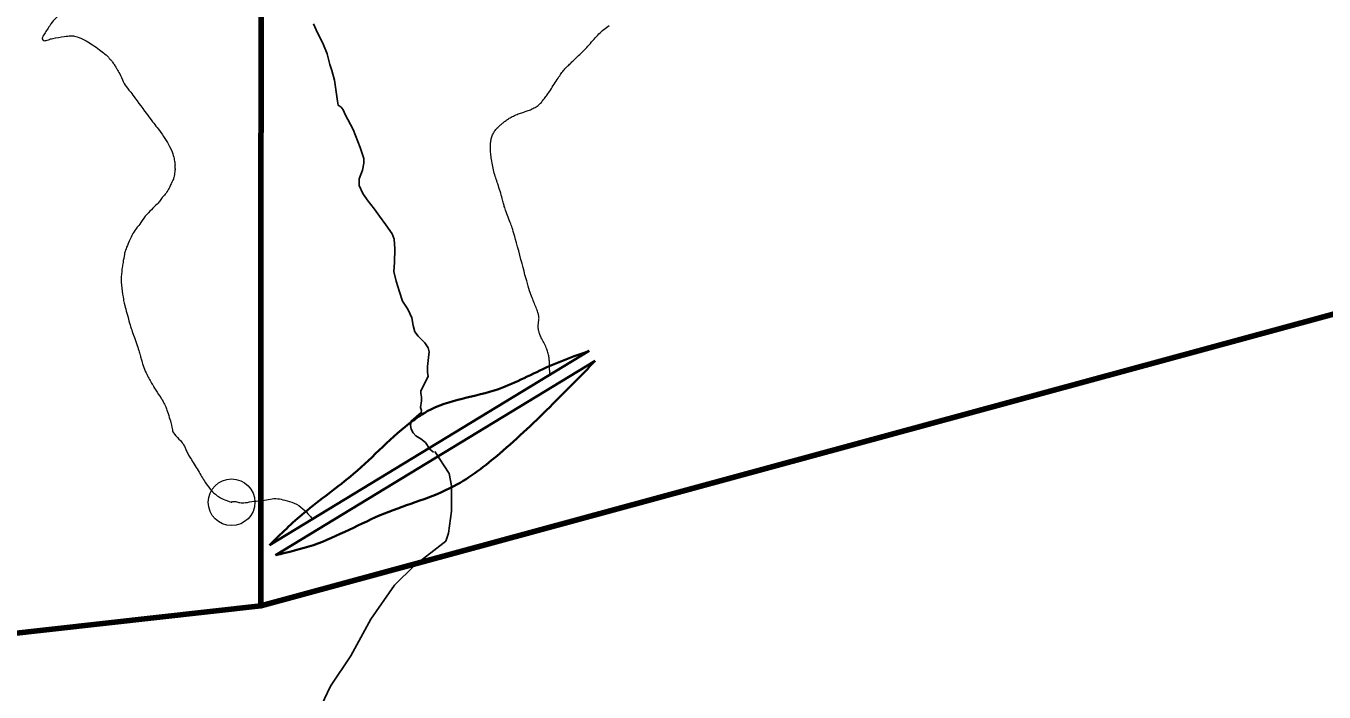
# Model space of a CAD drawing. Extents: x 553962 to 842807, y 8883888 to 9032388.
# Drawn here: x 750117 to 752338, y 8951173 to 8952314 of the extents above; entities that cross this region are included whole.
import ezdxf

# ---------------------------------------------------------------- set-up
doc = ezdxf.new("R2010")
doc.units = 0
doc.header["$LTSCALE"] = 160
doc.header["$PDMODE"] = 32
doc.header["$PDSIZE"] = 80
doc.linetypes.add('MEDIUM_DASHED', pattern=[4.5, 3, -1.5])
for name, color, linetype, lineweight in [('20', 7, 'MEDIUM_DASHED', 60), ('21', 7, 'Continuous', 25), ('27', 7, 'Continuous', 90), ('8', 7, 'Continuous', 13)]:
    doc.layers.add(name, color=color, linetype=linetype, lineweight=lineweight)

msp = doc.modelspace()

# ---------------------------------------------------------------- linework, layer by layer
at = {"layer": '20'}
msp.add_open_spline([(748428.7, 8937057.8), (748568.6, 8937148.3), (748708.4, 8937238.8), (748848.3, 8937329.4), (749030.7, 8937447.4), (749270.9, 8937454.9), (749465.4, 8937539.2), (749644.3, 8937616.8), (749748.6, 8937866), (749946.7, 8937897.2), (750151.5, 8937929.4), (750357.8, 8937840), (750563.7, 8937835.5), (750653.6, 8937833.5), (750744.1, 8937817.7), (750834, 8937851.6), (750948, 8937894.7), (751009.1, 8938011), (751043.8, 8938123.2), (751073.8, 8938220), (751064.4, 8938323), (751043.8, 8938419.4), (750996.5, 8938641.1), (750911.9, 8938852.4), (750784.7, 8939049), (750625.7, 8939294.4), (750166, 8939169.6), (750031.8, 8939444), (749904.6, 8939704.2), (749874.5, 8939968.8), (749871.4, 8940234), (749868.3, 8940500.5), (749897, 8940771.6), (749982.5, 8941036.4), (750007.4, 8941113.5), (750119.1, 8941136.5), (750142.9, 8941209.2), (750187.9, 8941346.2), (750189.4, 8941516.7), (750142.9, 8941653.6), (750072.1, 8941862), (749901.7, 8942042.3), (749846.7, 8942262.3), (749811.1, 8942404.7), (749791.8, 8942550), (749772.7, 8942694.3), (749745.7, 8942897.4), (749833.2, 8943109.7), (749772.7, 8943311.5), (749672.2, 8943646.4), (749066.1, 8943445.2), (748822.4, 8943694.2), (748676.6, 8943843.1), (748534.4, 8944006.2), (748476.8, 8944200.3), (748436.1, 8944337.6), (748464.7, 8944500.4), (748513.9, 8944632.3), (748581.4, 8944813.6), (748809.8, 8944932.5), (748847.1, 8945126.1), (748894.1, 8945370.7), (748803.2, 8945634.3), (748847.1, 8945879.1), (748911.7, 8946239.9), (749046.9, 8946596.2), (749112.4, 8946956.9), (749156.8, 8947201.7), (749082.3, 8947460.6), (749137.1, 8947709.9), (749185.9, 8947932.1), (749331.9, 8948116.3), (749532, 8948253), (749660.7, 8948341), (749841.6, 8948192), (749963.9, 8948265.4), (750406.1, 8948530.4), (750825.5, 8948830.5), (751225.2, 8949186.3), (751689.9, 8949600), (752193, 8949945.3), (752484, 8950494.8), (752727.4, 8950954.4), (752832, 8951444.1), (752990, 8951926.7), (753136.7, 8952374.9), (753359.2, 8952845.2), (753347.9, 8953290.8), (753342, 8953522.6), (753008.5, 8953646.6), (752804.9, 8953784.5), (752471.5, 8954010.4), (751900.3, 8953804.2), (751669.5, 8954179.5), (751384.3, 8954643.3), (752099.3, 8955128.6), (752064.4, 8955611.4), (752024.1, 8956168.6), (751963.7, 8956738.7), (751718.9, 8957290.2)], degree=3, dxfattribs=at)
at = {"layer": '21'}
for points in [[(750609.2, 8952316.9), (750613.7, 8952307.1), (750626.7, 8952281), (750632.6, 8952265.7), (750637.1, 8952247.5), (750641, 8952237.3), (750645.2, 8952220.8)], [(750645.2, 8952220.8), (750650.6, 8952184.7), (750651.7, 8952177.7), (750656.5, 8952174.6), (750660.4, 8952170.1), (750663.8, 8952162), (750677.3, 8952136), (750689.4, 8952105.4), (750695.3, 8952086.9), (750695.3, 8952078.5), (750693, 8952066.5), (750687.7, 8952052), (750687.7, 8952040.5), (750693.9, 8952026.7), (750700.9, 8952015.8), (750713.9, 8951999.9), (750722.3, 8951988.1), (750733, 8951973.2), (750743.9, 8951957.8), (750747.3, 8951948.8), (750748.7, 8951932.1), (750748.1, 8951908.8), (750747, 8951893.1), (750751, 8951876.4), (750756.3, 8951858.5), (750761.9, 8951842.2), (750770.9, 8951828.7), (750777.7, 8951814.1), (750779.7, 8951800.5), (750783, 8951789.8), (750788.7, 8951782.5), (750799.9, 8951771.3), (750805.5, 8951762.6), (750807.5, 8951755.9), (750806.1, 8951746.1), (750804.6, 8951730.5), (750804.6, 8951720.1), (750805.5, 8951713.9), (750795.7, 8951694), (750793.1, 8951689.2), (750793.1, 8951685), (750794.2, 8951678.3), (750794.2, 8951671.6), (750792.6, 8951660.4), (750794.2, 8951655.1), (750793.7, 8951651.7), (750785, 8951644.2), (750776.3, 8951637.1), (750775.4, 8951629.6), (750776.6, 8951623.4), (750779.9, 8951616.9), (750784.4, 8951612.2), (750793.1, 8951606.6), (750801.1, 8951600.5), (750808.4, 8951589), (750812.6, 8951585.6), (750814.9, 8951584.1)], [(750816.8, 8951585.2), (750841.2, 8951547.4), (750845.2, 8951526.5), (750845.3, 8951483.2), (750840.6, 8951445.4), (750835.5, 8951431.8), (750782.1, 8951389.9), (750747.8, 8951356.2), (750707.5, 8951297.9), (750673.1, 8951235.5), (750638.2, 8951183.6), (750572.6, 8951045)]]:
    msp.add_lwpolyline(points, dxfattribs=at)
at = {"layer": '27'}
for points in [[(737921.5, 8948812.5), (740981.3, 8950253.8), (750519.5, 8951321.2), (750521.5, 8957798.6)], [(750519.5, 8951321.2), (753181.6, 8952045.1), (767371, 8951165.8), (772338.7, 8947456.5)]]:
    msp.add_lwpolyline(points, dxfattribs=at)
at = {"layer": '8', "lineweight": 35}
for p, q in [((750533.9, 8951424.7), (751081, 8951757.2)), ((750544.3, 8951407.6), (751091.4, 8951740.2))]:
    msp.add_line(p, q, dxfattribs=at)
at = {"layer": '8'}
for points in [[(751051.6, 8952252), (751053.1, 8952253.4), (751054.6, 8952254.8), (751056.2, 8952256.3), (751057.8, 8952257.9), (751059.5, 8952259.5), (751061.2, 8952261.1), (751063, 8952262.8), (751064.8, 8952264.5), (751066.7, 8952266.3), (751068.7, 8952268.2), (751070.7, 8952270.1), (751072.7, 8952272.2), (751074.7, 8952274.3), (751076.8, 8952276.6), (751078.9, 8952278.9), (751081, 8952281.2), (751083.1, 8952283.7), (751085.2, 8952286.1), (751087.3, 8952288.5), (751089.4, 8952290.9), (751091.5, 8952293.2), (751093.6, 8952295.5), (751095.7, 8952297.7), (751097.8, 8952299.8), (751099.8, 8952301.8), (751101.9, 8952303.8), (751104.1, 8952305.7), (751106.2, 8952307.5), (751108.5, 8952309.2), (751110.7, 8952310.9), (751113, 8952312.5), (751115.4, 8952314.1)], [(750912.9, 8952116.9), (750913.2, 8952118.6), (750913.6, 8952120.3), (750914.1, 8952122), (750914.6, 8952123.7), (750915.2, 8952125.4), (750915.8, 8952127.1), (750916.5, 8952128.7), (750917.3, 8952130.3), (750918.2, 8952131.8), (750919.1, 8952133.3), (750920.1, 8952134.7), (750921.1, 8952136), (750922.2, 8952137.3), (750923.3, 8952138.6), (750924.5, 8952139.7), (750925.7, 8952140.9), (750926.8, 8952142), (750928, 8952143), (750929.2, 8952144.1), (750930.3, 8952145.1), (750931.5, 8952146), (750932.7, 8952147), (750933.8, 8952147.9), (750935.1, 8952148.8), (750936.3, 8952149.8), (750937.5, 8952150.7), (750938.8, 8952151.7), (750940.1, 8952152.6), (750941.4, 8952153.6), (750942.8, 8952154.5), (750944.4, 8952155.5), (750946, 8952156.5), (750947.7, 8952157.4), (750949.5, 8952158.4), (750951.5, 8952159.3), (750953.5, 8952160.2), (750955.5, 8952161.1), (750957.6, 8952162), (750959.7, 8952162.8), (750961.7, 8952163.6), (750963.8, 8952164.3), (750965.7, 8952165), (750967.6, 8952165.6), (750969.5, 8952166.2), (750971.3, 8952166.8), (750973.1, 8952167.4), (750975, 8952168), (750976.8, 8952168.7), (750978.7, 8952169.4), (750980.7, 8952170.2), (750982.6, 8952171.1), (750984.6, 8952172.1), (750986.6, 8952173.1), (750988.5, 8952174.1), (750990.3, 8952175.2), (750992.1, 8952176.4), (750993.7, 8952177.6), (750995.2, 8952178.8), (750996.7, 8952180.1), (750998, 8952181.4), (750999.2, 8952182.7), (751000.3, 8952184.1), (751001.4, 8952185.4), (751002.5, 8952186.8), (751003.6, 8952188.2), (751004.6, 8952189.6), (751005.7, 8952191), (751006.8, 8952192.5), (751008, 8952194.1), (751009.2, 8952195.7), (751010.4, 8952197.5), (751011.8, 8952199.4), (751013.2, 8952201.5), (751014.7, 8952203.8), (751016.3, 8952206.2), (751017.9, 8952208.8), (751019.6, 8952211.4), (751021.3, 8952214), (751022.9, 8952216.6), (751024.6, 8952219.2), (751026.2, 8952221.7), (751027.7, 8952224), (751029.2, 8952226.2), (751030.6, 8952228.3), (751031.9, 8952230.2), (751033.2, 8952232.1), (751034.5, 8952233.8), (751035.8, 8952235.5), (751037.1, 8952237), (751038.3, 8952238.5), (751039.6, 8952239.9), (751040.8, 8952241.3), (751042.1, 8952242.7), (751043.4, 8952244), (751044.7, 8952245.3), (751046.1, 8952246.6), (751047.4, 8952247.9), (751048.8, 8952249.2), (751050.2, 8952250.6), (751051.6, 8952252)], [(750995.1, 8951814.6), (750995, 8951815.8), (750994.9, 8951817.1), (750994.6, 8951818.4), (750994.3, 8951819.9), (750993.8, 8951821.5), (750993.2, 8951823.3), (750992.6, 8951825.2), (750991.9, 8951827.2), (750991.1, 8951829.4), (750990.2, 8951831.6), (750989.3, 8951833.9), (750988.3, 8951836.2), (750987.3, 8951838.5), (750986.4, 8951840.9), (750985.4, 8951843.3), (750984.4, 8951845.7), (750983.3, 8951848.3), (750982.3, 8951851), (750981.2, 8951853.9), (750980.1, 8951857), (750979, 8951860.4), (750977.8, 8951864.1), (750976.7, 8951868.1), (750975.4, 8951872.4), (750974.1, 8951877.1), (750972.7, 8951882.2), (750971.2, 8951887.7), (750969.7, 8951893.6), (750968, 8951900), (750966.2, 8951906.8), (750964.3, 8951913.9), (750962.4, 8951921.2), (750960.5, 8951928.4), (750958.6, 8951935.4), (750956.8, 8951942), (750955.2, 8951948.1), (750953.7, 8951953.4), (750952.4, 8951958), (750951.2, 8951961.8), (750950.2, 8951965), (750949.3, 8951967.7), (750948.5, 8951970.2), (750947.6, 8951972.5), (750946.8, 8951974.9), (750945.8, 8951977.3), (750944.8, 8951980.1), (750943.6, 8951983), (750942.5, 8951986), (750941.3, 8951989.2), (750940.2, 8951992.2), (750939.1, 8951995.2), (750938.1, 8951998), (750937.2, 8952000.5), (750936.5, 8952002.7), (750935.8, 8952004.7), (750935.3, 8952006.4), (750934.9, 8952008.1), (750934.4, 8952009.8), (750934, 8952011.6), (750933.5, 8952013.5), (750932.9, 8952015.7), (750932.2, 8952018.2), (750931.5, 8952021.1), (750930.6, 8952024.1), (750929.7, 8952027.3), (750928.7, 8952030.5), (750927.7, 8952033.8), (750926.7, 8952037), (750925.7, 8952040.1), (750924.7, 8952043), (750923.8, 8952045.8), (750922.8, 8952048.4), (750921.9, 8952051), (750921.1, 8952053.6), (750920.2, 8952056.1), (750919.4, 8952058.7), (750918.6, 8952061.4), (750917.9, 8952064.2), (750917.2, 8952067.1), (750916.6, 8952070), (750916, 8952073), (750915.4, 8952075.9), (750914.8, 8952078.9), (750914.4, 8952081.8), (750913.9, 8952084.7), (750913.5, 8952087.5), (750913.2, 8952090.1), (750912.9, 8952092.7), (750912.6, 8952095.2), (750912.4, 8952097.6), (750912.2, 8952099.9), (750912.1, 8952102.1), (750912, 8952104.2), (750912, 8952106.2), (750912, 8952108.1), (750912.1, 8952109.9), (750912.2, 8952111.7), (750912.4, 8952113.5), (750912.6, 8952115.2), (750912.9, 8952116.9)], [(750607.6, 8951469.5), (751014.3, 8951716.7), (751014.2, 8951717.1), (751013.9, 8951719.3), (751013.7, 8951721.3), (751013.5, 8951723.1), (751013.4, 8951724.7), (751013.3, 8951726.2), (751013.3, 8951727.7), (751013.3, 8951729), (751013.3, 8951730.4), (751013.3, 8951731.8), (751013.3, 8951733.2), (751013.3, 8951734.7), (751013.2, 8951736.3), (751013.2, 8951738), (751013, 8951739.8), (751012.8, 8951741.6), (751012.7, 8951743.4), (751012.4, 8951745.2), (751012.1, 8951747.1), (751011.8, 8951749), (751011.5, 8951750.8), (751011, 8951752.7), (751010.5, 8951754.6), (751010, 8951756.6), (751009.3, 8951758.5), (751008.5, 8951760.5), (751007.7, 8951762.6), (751006.7, 8951764.8), (751005.6, 8951767), (751004.5, 8951769.2), (751003.3, 8951771.4), (751002.2, 8951773.6), (751001.1, 8951775.8), (751000, 8951777.8), (750999, 8951779.8), (750998.2, 8951781.8), (750997.4, 8951783.6), (750996.7, 8951785.3), (750996.2, 8951786.9), (750995.7, 8951788.4), (750995.2, 8951789.8), (750994.9, 8951791.2), (750994.6, 8951792.5), (750994.3, 8951793.7), (750994.1, 8951794.8), (750994, 8951795.9), (750993.8, 8951797), (750993.8, 8951798), (750993.7, 8951799.1), (750993.7, 8951800.2), (750993.8, 8951801.3), (750993.9, 8951802.5), (750994.1, 8951803.7), (750994.2, 8951804.9), (750994.4, 8951806.2), (750994.6, 8951807.5), (750994.8, 8951808.7), (750994.9, 8951809.9), (750995.1, 8951811.1), (750995.1, 8951812.3), (750995.2, 8951813.5), (750995.1, 8951814.6)]]:
    msp.add_lwpolyline(points, dxfattribs=at)
for points in [[(750129.2, 8952347.4), (750129.6, 8952345.5), (750130.6, 8952342.2), (750134.5, 8952339.3), (750140, 8952337.8), (750166.7, 8952343.2), (750174.1, 8952342.2), (750178.5, 8952338.3), (750177.6, 8952333.4), (750164.7, 8952324.5), (750159.3, 8952315.6), (750145.9, 8952295.8), (750144.4, 8952291.4), (750147.4, 8952287.4), (750154, 8952289.2), (750157.8, 8952290.5), (750160.4, 8952291.8), (750185.4, 8952296), (750193.5, 8952296.5), (750199.9, 8952296.5), (750209.6, 8952293.9), (750230.9, 8952282.4), (750255.9, 8952262.9), (750257.2, 8952261.6), (750261.4, 8952256.5), (750264, 8952254), (750264.8, 8952252.7), (750266.5, 8952250.6), (750270.4, 8952244.2), (750272.9, 8952239.6), (750277.6, 8952233.2), (750284, 8952217), (750290.3, 8952207.7), (750301.8, 8952193.7), (750332.4, 8952150.8), (750343.8, 8952138), (750366.5, 8952103.9), (750369.7, 8952090.9), (750371.8, 8952081.6), (750372.7, 8952074.8), (750371.8, 8952073.1), (750372.3, 8952070.1), (750372.7, 8952068.4), (750371.8, 8952064.2), (750371.8, 8952059.1), (750369.7, 8952053.6), (750370.2, 8952051.9), (750369.3, 8952050.6), (750366.3, 8952044.2), (750363.3, 8952039.1), (750363.8, 8952037.4), (750356.6, 8952026), (750352.3, 8952022.1), (750346.4, 8952014.1), (750343, 8952009.8), (750331.9, 8951998.8), (750321.7, 8951989), (750310.7, 8951972), (750307.3, 8951968.6), (750300.5, 8951958.5), (750293.7, 8951945.3), (750287.8, 8951930), (750287.3, 8951927.9), (750286.1, 8951925.3), (750283.1, 8951906.2), (750282.2, 8951902.4), (750280.1, 8951884.2), (750280.6, 8951865.5), (750284.8, 8951842.5), (750284.8, 8951841.2), (750295.4, 8951802.6), (750295.4, 8951800.9), (750307.7, 8951767.8), (750313.7, 8951747.4), (750313.7, 8951745.3), (750315.4, 8951741.9), (750315.4, 8951739.3), (750320, 8951725.3), (750326, 8951714.3), (750329.4, 8951706.6), (750335.3, 8951697.7), (750335.3, 8951696.5), (750348.5, 8951676.5), (750349.8, 8951675.2), (750354.9, 8951665), (750356.1, 8951663.3), (750367.2, 8951630.6), (750367.6, 8951621.7), (750369.7, 8951616.2), (750383.3, 8951602.2), (750386.3, 8951597.9), (750390.1, 8951591.6), (750392.2, 8951585.2), (750395.6, 8951578.4), (750411.3, 8951554.6), (750422, 8951534.7), (750433, 8951519.4), (750440.6, 8951512.6), (750444.8, 8951509), (750456.7, 8951502.1), (750469.2, 8951498.2)], [(750469.2, 8951498.2), (750472, 8951500.1), (750476.4, 8951499.8), (750483.1, 8951497.3), (750491.8, 8951497), (750507.6, 8951500.4), (750522.7, 8951500.7), (750534.7, 8951504), (750548.9, 8951505.1), (750559.2, 8951501.8), (750576.8, 8951497.6), (750591.8, 8951487.8), (750603.1, 8951474.7), (750606.7, 8951470.6), (750607.6, 8951469.5)]]:
    msp.add_open_spline(points, degree=3, dxfattribs=at)
at = {"layer": '8', "lineweight": 35}
for points in [[(750533.9, 8951424.7), (750593.2, 8951480.1), (750678, 8951546.9), (750779.7, 8951638), (750804.1, 8951653.9), (750925.9, 8951692), (751012.8, 8951731.2), (751081, 8951757.2)], [(750544.3, 8951407.6), (750609.1, 8951425), (750731, 8951479.1), (750849.6, 8951525.7), (750928, 8951581.8), (751019.1, 8951666.6), (751091.4, 8951740.2)]]:
    msp.add_spline(points, degree=3, dxfattribs=at)
at = {"layer": '8'}
msp.add_point((750469.2, 8951498.2), dxfattribs=at)

doc.saveas('drawing.dxf')
